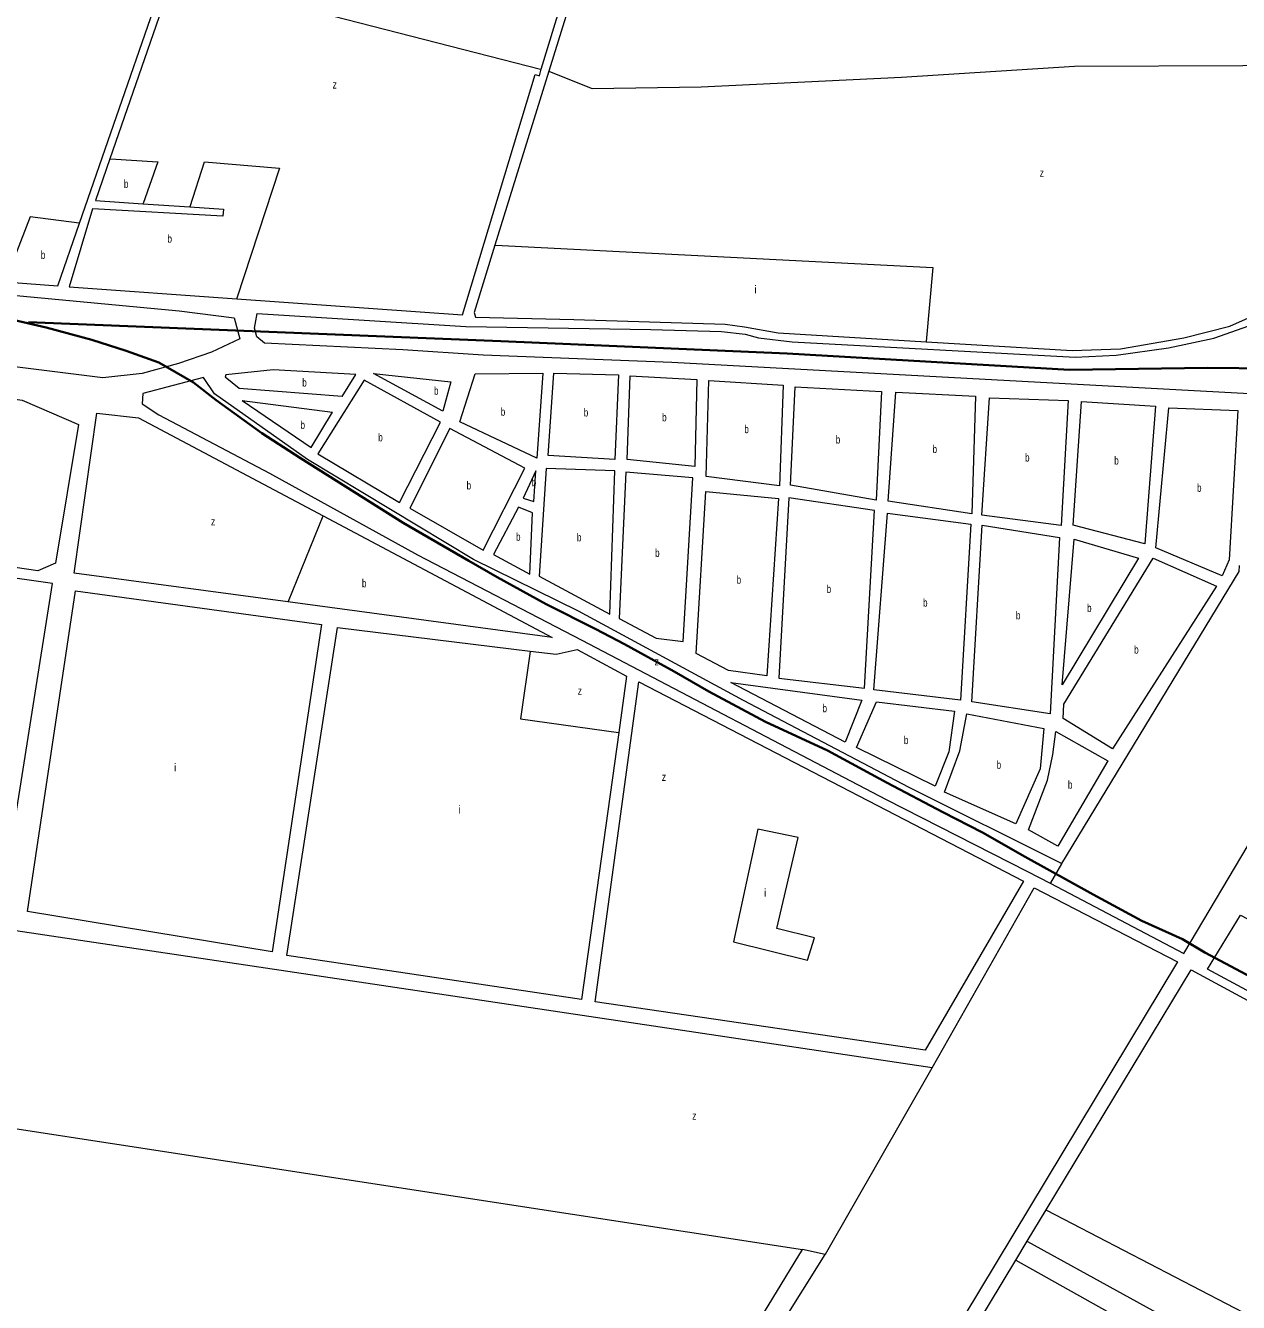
# Model space of a CAD drawing. Extents: x 639657 to 671642, y 222838 to 252123.
# Drawn here: x 660865 to 662381, y 236878 to 238474 of the extents above; entities that cross this region are included whole.
import ezdxf

# ---------------------------------------------------------------- set-up
doc = ezdxf.new("R2010")
doc.units = 0
doc.header["$LTSCALE"] = 4
for name, color, linetype, lineweight in [('1', 7, 'Continuous', 13), ('15', 7, 'Continuous', 13), ('21', 7, 'Continuous', 13), ('57', 7, 'Continuous', 35)]:
    doc.layers.add(name, color=color, linetype=linetype, lineweight=lineweight)
doc.layers.add('7', color=7, linetype='Continuous')

msp = doc.modelspace()

# ---------------------------------------------------------------- linework, layer by layer
at = {"layer": '1'}
for p, q in [((661135.722, 238005.09), (661221.79, 237946.66)), ((661135.722, 238005.09), (661248.726, 237990.578)), ((661221.79, 237946.66), (661248.726, 237990.578))]:
    msp.add_line(p, q, dxfattribs=at)
for points in [[(662997.045, 238451.992), (663050.43, 238541.55), (662969.73, 238587.69), (662935.82, 238598.09), (662844.91, 238590.56), (662616.71, 238628.7), (662451.61, 238645.27), (662308.23, 238666.84), (662251.55, 238701.12), (662136.53, 238706.95), (662012.5, 238689.32), (661805.29, 238681.9), (661588.44, 238640.8), (661518.921, 238416.53), (661451.593, 238199.325)], [(658860.244, 238501.589), (658871.57, 238530.35), (658900.66, 238656.27), (658910.73, 238683.38), (658957.01, 238637.79), (659020.86, 238577.05), (659037.75, 238567.79), (659395.07, 238482.65), (659729.35, 238394.78), (659995.65, 238331.13), (660443.05, 238216.19), (660675.62, 238154.61), (660733.87, 238147.64), (661057.02, 238117.22), (661125.8, 238108.27), (661132.67, 238082.42), (661097.25, 238065.67), (661056.14, 238051.45), (661010.55, 238038.85), (660961.71, 238033.56), (660800.99, 238053.45)], [(661576.65, 238641.11), (661098.56, 238677.71), (661035.159, 238494.36), (660970.44, 238307.195)], [(661509.55, 238418.98), (661534.585, 238501.857), (661563.056, 238596.109), (661576.65, 238641.11)], [(660839.273, 238153.525), (660844.56, 238152.98), (660905.31, 238148.25), (660932.563, 238226.729), (661025.062, 238493.1)], [(661128.882, 238132.372), (661411.05, 238112.19), (661501.93, 238412.37), (661507.1, 238410.87), (661509.55, 238418.98)], [(661990.564, 238078.568), (662173.16, 238067.68), (662233.2, 238069.77), (662312.74, 238083.47), (662370.2, 238098.1), (662454.98, 238136.02), (662535.25, 238184.26), (662657.55, 238273.21), (662776.04, 238324.4), (662920, 238349.55), (662937.13, 238351.48)], [(660970.44, 238307.195), (660952.34, 238254.85), (661011.706, 238250.94), (661070.463, 238247.071)], [(661070.463, 238247.071), (661112.38, 238244.31), (661111.39, 238235.56), (660948.68, 238244.61), (660919.47, 238147.35), (661128.882, 238132.372)], [(661451.593, 238199.325), (661425.46, 238115.02), (661427.41, 238109.43), (661550.08, 238106.52), (661739.25, 238100.56), (661763.57, 238097.39), (661805.39, 238089.61), (661990.564, 238078.568)], [(662725.038, 237995.537), (661672.66, 238052.62), (661436.79, 238061.69), (661336.49, 238068.53), (661163.45, 238076.9), (661154.18, 238084.63), (661150.92, 238095.38), (661154.34, 238113.69), (661415.17, 238097.68), (661646.52, 238093.86), (661734.75, 238091.29), (661764.46, 238088.14), (661780.82, 238083.45), (661823.02, 238078.4), (662176.84, 238059.52), (662228.05, 238061.8), (662293.23, 238070.79), (662350.23, 238083.2), (662414.94, 238105.96)], [(662159.85, 237426.87), (661969.46, 237521.69), (661762.39, 237630.45), (661555.85, 237741.91), (661424.62, 237806.72), (661217.52, 237931.61), (661101.31, 238013.65), (661087.17, 238033.79), (661011.56, 238014.05), (661010.51, 238001.15), (661031.49, 237987.21), (661169.72, 237914.34), (661354.74, 237812.53), (661560.2, 237705.91), (661940.46, 237506.6), (662117, 237416.9), (662145.458, 237402.006), (662312.75, 237314.45)], [(661260.747, 238010.179), (661277.54, 238037.56), (661174.35, 238043.31), (661115.25, 238037.31), (661114.281, 238034.285)], [(661260.747, 238010.179), (661131.742, 238020.027), (661114.281, 238034.285)], [(660925.89, 237789.66), (660954.1, 237989.24), (661006.24, 237983.41), (661236.852, 237861.014)], [(662312.75, 237314.45), (662702.75, 237971.52), (662458.757, 237987.419)], [(661236.852, 237861.014), (661523.12, 237709.08), (661192.834, 237753.643), (660925.89, 237789.66)], [(662381.821, 237799.002), (662381.23, 237791.52), (662159.85, 237426.87)], [(661191.62, 237312.01), (661254.93, 237721.57), (661495.77, 237692.076)], [(661495.77, 237692.076), (661527.99, 237688.13), (661554.31, 237694.08), (661616.16, 237660.86), (661606.324, 237590.289)], [(661606.324, 237590.289), (661559.83, 237256.69), (661191.62, 237312.01)], [(661997.842, 237171.469), (662125.43, 237396.55), (662304.73, 237303.89)], [(663042.698, 236917.534), (662342, 237294.92), (662383.37, 237362.31), (662468.98, 237317.38), (662452.57, 237281.25), (662664.98, 237170.76), (662681.55, 237205.07), (663131.377, 236961.905), (663289.81, 236876.26)], [(661997.842, 237171.469), (660853, 237342.66), (660811.956, 237101.925), (660774.19, 236880.42)], [(662304.73, 237303.89), (660926.618, 235017.373), (659898.08, 235928.11), (659895.46, 236172.66), (660871.25, 235336.18), (661598.09, 236505.54), (661748.64, 236753.4), (661864.422, 236938.267), (661836.126, 236944.447)], [(662140.519, 236994.007), (662321.62, 237293.83), (663215.823, 236810.136)], [(660774.19, 236880.42), (659859.82, 237021.45), (659871.86, 236649.05), (659900.4, 236632.57), (659924.98, 236600.02), (659933.76, 236557.48), (659913.29, 236508.93), (659877.87, 236486.02), (659895.46, 236195.1), (660868.64, 235365.72), (661190.7, 235886.52), (661836.126, 236944.447)], [(662035.514, 236820.166), (662102.555, 236931.156), (662116.804, 236954.746), (662140.519, 236994.007)]]:
    msp.add_lwpolyline(points, dxfattribs=at)
for points in [[(660305.66, 237877.11), (660331.72, 238079.5), (660860.89, 238005.43), (660931.09, 237974.99), (660902.21, 237801.93), (660880.23, 237792.27)], [(661299.883, 238039.115), (661396.32, 238028.6), (661386.46, 237991.82)], [(661407.69, 237978.65), (661426.7, 238038.51), (661511.43, 238039.13), (661503.96, 237933.12)], [(661518.14, 237936.34), (661525.08, 238039.13), (661606.07, 238037.39), (661601.49, 237931.3)], [(661616.72, 237931.3), (661620.75, 238035.88), (661703.72, 238031.22), (661701.24, 237922.59)], [(661383.51, 237978.08), (661288.3, 238030.59), (661230.41, 237938.61), (661332.36, 237877.76)], [(661715.73, 237910.34), (661718.77, 238030.17), (661811.75, 238024.4), (661807.11, 237898.66)], [(661821.08, 237899.21), (661826.8, 238022.27), (661934.83, 238016.53), (661928.05, 237880.57)], [(661943.1, 237879.52), (661952.56, 238015.48), (662051.99, 238010.8), (662047.39, 237863.56)], [(662060.29, 237861.96), (662069.73, 238008.67), (662168.08, 238005.06), (662159.19, 237849.22)], [(662174.24, 237849.24), (662184.74, 238004.01), (662277.19, 237998.24), (662263.617, 237826.18)], [(662277.46, 237820.92), (662293.85, 237996.12), (662379.84, 237992.49), (662369.38, 237806.01), (662360.28, 237786.12)], [(661488.93, 237920.74), (661395.34, 237970.03), (661345.22, 237870.7), (661436.96, 237818.03)], [(661500.35, 237879.08), (661502.56, 237917.12), (661486.84, 237883.12)], [(661601.49, 237917.32), (661515.8, 237920.24), (661506.87, 237785.89), (661595.08, 237738.2)], [(661698.73, 237908.61), (661615.38, 237915.72), (661606.91, 237732.85), (661653.17, 237708.2), (661687.03, 237703.95)], [(661806.18, 237882.72), (661791.36, 237661.12), (661743.52, 237668.04), (661703.18, 237688.93), (661715.13, 237891.43)], [(661913.37, 237645.73), (661925.92, 237867.67), (661818.96, 237883.63), (661806.41, 237658.46)], [(660264.05, 237635.36), (659938.4, 237683.38), (659907.46, 237490.89), (659829.2, 237505.06), (659859.74, 237043.02), (660759.93, 236901.73), (660898.73, 237776.52), (660303.08, 237861.11)], [(661498.69, 237864.87), (661480.94, 237871.83), (661449.87, 237812.67), (661495.05, 237788.02)], [(661925.2, 237643.6), (661942.05, 237864.47), (662046.33, 237850.66), (662033.24, 237630.86)], [(662145.59, 237613.84), (662047.75, 237628.74), (662060.31, 237849.61), (662157.06, 237834.17)], [(662255.89, 237808.38), (662160.58, 237649.87), (662175.34, 237832.05)], [(662162.76, 237625.69), (662274.26, 237808.02), (662353.31, 237773.21), (662223.58, 237569.9), (662161.72, 237607.95)], [(660927.58, 237767.28), (661235.04, 237725.3), (661173.34, 237316.28), (660867.48, 237366.86)], [(661577.03, 237254.03), (661631.22, 237653.89), (662112.06, 237404.76), (661989.32, 237193.4)], [(661746.23, 237653), (661910.17, 237630.68), (661889.3, 237578.52)], [(661903.28, 237571.56), (661928.45, 237628.56), (662025.74, 237616.88), (662018.83, 237566.36), (662001.7, 237523.35)], [(662013.54, 237515.84), (662032.8, 237567.46), (662041.33, 237613.68), (662137.55, 237595.56), (662132.8, 237545.04), (662102.79, 237476.45)], [(662148.89, 237562.8), (662152.61, 237591.82), (662217.69, 237554.84), (662154.96, 237448.59), (662118.56, 237468.72), (662142.18, 237530.76)]]:
    msp.add_lwpolyline(points, close=True, dxfattribs=at)
at = {"layer": '15'}
for points in [[(661152.93, 238510.56), (661508.55, 238419.237), (661509.55, 238418.98)], [(661518.921, 238416.53), (661519.62, 238416.254), (661573.15, 238395.03), (661709.31, 238397.21), (661959.49, 238408.94), (662175.75, 238423.08), (662386.19, 238423.71), (662704.16, 238440.29), (662987.69, 238454.44)]]:
    msp.add_lwpolyline(points, dxfattribs=at)
at = {"layer": '21'}
msp.add_line((660811.956, 237101.925), (661836.126, 236944.447), dxfattribs=at)
for points in [[(660970.44, 238307.195), (660970.94, 238307.162), (661030.45, 238303.191), (661011.885, 238251.44), (661011.706, 238250.94)], [(661070.463, 238247.071), (661070.625, 238247.571), (661088.689, 238303.191), (661182.379, 238295.589), (661129.046, 238132.872), (661128.882, 238132.372)], [(660932.563, 238226.729), (660932.063, 238226.794), (660870.924, 238234.775), (660839.468, 238154.025), (660839.273, 238153.525)], [(661451.593, 238199.325), (661452.092, 238199.3), (661998.999, 238171.428), (661990.609, 238079.068), (661990.564, 238078.568)], [(661236.852, 237861.014), (661236.647, 237860.514), (661193.039, 237754.143), (661192.834, 237753.643)], [(661495.77, 237692.076), (661495.699, 237691.576), (661483.714, 237607.627), (661605.824, 237590.36), (661606.324, 237590.289)], [(662159.85, 237426.87), (662159.561, 237426.37), (662145.747, 237402.506), (662145.458, 237402.006)], [(661864.422, 236938.267), (661864.708, 236938.767), (661997.842, 237171.469)], [(662140.519, 236994.007), (662141.019, 236993.747), (662718.451, 236693.697), (663052.742, 236519.99)], [(662116.804, 236954.746), (662117.304, 236954.47), (662356.165, 236822.762), (662434.932, 236827.539), (662485.056, 236753.496), (662454.026, 236739.165), (662413.45, 236796.489), (662351.392, 236791.712), (662103.055, 236930.876), (662102.555, 236931.156)]]:
    msp.add_lwpolyline(points, dxfattribs=at)
msp.add_lwpolyline([(661779.977, 237469.526), (661749.591, 237328.892), (661842.015, 237306.086), (661850.877, 237333.96), (661804.032, 237345.363), (661830.62, 237459.391)], close=True, dxfattribs=at)
at = {"layer": '57'}
for points in [[(663714.626, 238133.282), (663659.987, 238079.217), (663606.67, 238041.114), (663530.504, 238023.333), (663459.416, 238013.173), (663365.477, 238013.173), (663114.128, 238013.173), (662898.324, 238028.414), (662748.53, 238041.114), (662578.425, 238043.655), (662342.31, 238046.195), (662169.666, 238043.655), (661816.762, 238063.976), (661458.78, 238079.217), (660868.686, 238102.869)], [(660845.547, 238106.667), (660890.706, 238096.358), (660947.863, 238081.051), (660990.817, 238067.322), (661031.487, 238052.456), (661074.964, 238027.609), (661103.337, 238005.547), (661160.461, 237964.27), (661208.7, 237933.153), (661276.062, 237890.854), (661336.913, 237852.503), (661418.792, 237804.875), (661454.336, 237784.554), (661515.601, 237750.921), (661577.85, 237719.498), (661613.378, 237700.932), (661675.615, 237666.659), (661718.808, 237641.813), (661789.575, 237603.825), (661867.188, 237568.109), (661941.932, 237527.552), (662011.302, 237490.848), (662060.81, 237465.446), (662114.127, 237434.964), (662199.179, 237387.972), (662260.112, 237354.95), (662310.89, 237332.088), (662338.817, 237315.577), (662409.906, 237277.475)]]:
    msp.add_lwpolyline(points, dxfattribs=at)

# ---------------------------------------------------------------- texts
at = {"layer": '7'}
for s, width, p in [('z', 0.8, (661248.72, 238394.95)), ('z', 0.8, (662132.441, 238284.722)), ('b', 0.75, (660987.908, 238270.787)), ('b', 0.75, (661042.349, 238202.37)), ('b', 0.75, (660884.09, 238182.099)), ('b', 0.75, (661210.808, 238022.592)), ('b', 0.75, (661375.425, 238012.39)), ('b', 0.75, (661458.879, 237986.125)), ('b', 0.75, (661562.629, 237985.215)), ('b', 0.75, (661660.55, 237979.235)), ('b', 0.75, (661208.613, 237969.646)), ('b', 0.75, (661763.319, 237964.415)), ('b', 0.75, (661305.764, 237954.175)), ('b', 0.75, (661877.545, 237951.42)), ('b', 0.75, (661998.519, 237939.52)), ('b', 0.75, (662114.169, 237928.945)), ('b', 0.75, (662225.597, 237925.17)), ('b', 0.75, (661497.611, 237898.1)), ('b', 0.75, (661416.203, 237894.03)), ('b', 0.75, (662329.091, 237891.12)), ('z', 0.8, (661096.744, 237849.16)), ('b', 0.75, (661477.983, 237829.925)), ('b', 0.75, (661554.044, 237829.22)), ('b', 0.75, (661651.779, 237809.835)), ('b', 0.75, (661285.389, 237771.874)), ('b', 0.75, (661753.698, 237776.275)), ('b', 0.75, (661866.213, 237764.68)), ('b', 0.75, (661986.668, 237747.665)), ('b', 0.75, (662191.656, 237740.96)), ('b', 0.75, (662102.667, 237731.725)), ('b', 0.75, (662250.501, 237688.96)), ('z', 0.8, (661651.16, 237674.12)), ('z', 0.8, (661555.065, 237637.575)), ('b', 0.75, (661860.983, 237615.76)), ('b', 0.75, (661962.682, 237575.955)), ('b', 0.75, (662078.623, 237545.065)), ('z', 0.8, (661660.149, 237529.882)), ('b', 0.75, (662167.701, 237520.205)), ('z', 0.8, (661698.132, 237106.712))]:
    msp.add_text(s, height=10, dxfattribs=dict(at, width=width)).set_placement(p)
for p in [(661775.858, 238138.989), (661050.545, 237541.78), (661405.612, 237489.13), (661787.968, 237385.238)]:
    msp.add_text('i', height=10, dxfattribs=at).set_placement(p)

doc.saveas('drawing.dxf')
